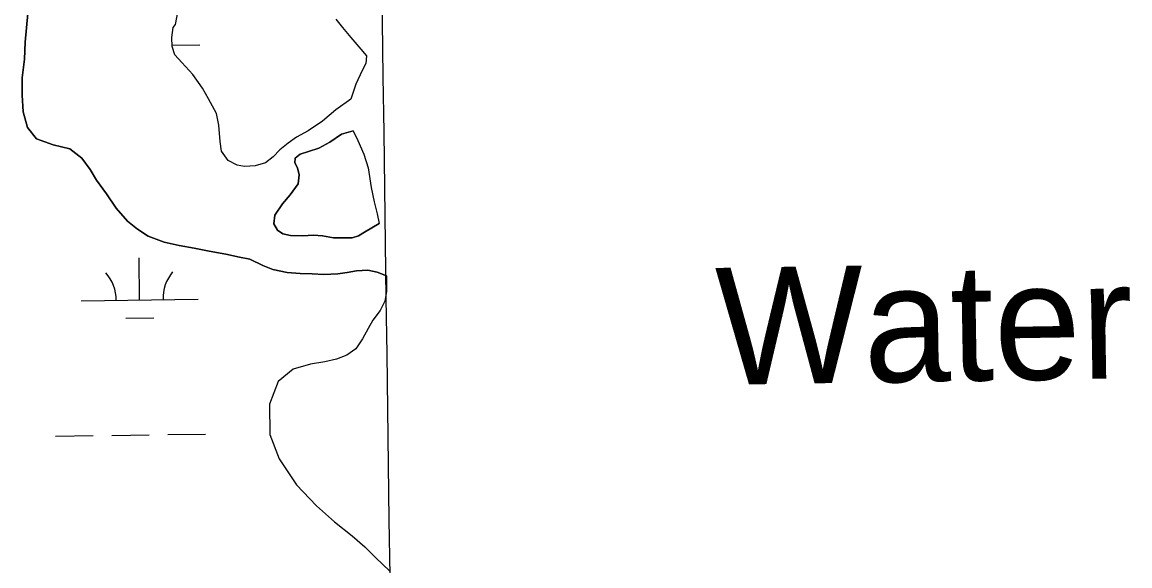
# Model space of a CAD drawing. Extents: x 3767014 to 3805179, y 361544 to 387384.
# Drawn here: x 3773433 to 3774380, y 378467 to 378932 of the extents above; entities that cross this region are included whole.
import ezdxf

# ---------------------------------------------------------------- set-up
doc = ezdxf.new("R2010")
doc.units = 0
for name, color, linetype in [('V-GRID-MAJR', 7, 'Continuous'), ('V-RIVR-IDEN', 7, 'Continuous'), ('V-TOPO-SHOR', 7, 'Continuous'), ('V-WETL-SWMP', 7, 'Continuous')]:
    doc.layers.add(name, color=color, linetype=linetype)

msp = doc.modelspace()

# ---------------------------------------------------------------- linework, layer by layer
at = {"layer": 'V-GRID-MAJR'}
msp.add_spline([(3773902.222, 367002.175), (3773820.257, 373061.356), (3773738.277, 379121.596), (3773656.297, 385181.838), (3773656.283, 385182.897)], degree=3, dxfattribs=at)
at = {"layer": 'V-TOPO-SHOR'}
for points in [[(3773744.406, 378714.985), (3773736.431, 378717.891), (3773728.266, 378719.632), (3773718.743, 378719.231), (3773710.774, 378717.666), (3773702.61, 378716.491), (3773690.755, 378715.893), (3773680.646, 378716.659), (3773670.344, 378716.841), (3773659.457, 378717.799), (3773647.208, 378720.31), (3773638.651, 378723.8), (3773627.371, 378729.227), (3773618.622, 378730.773), (3773606.954, 378733.481), (3773592.762, 378735.99), (3773579.737, 378738.5), (3773566.904, 378740.819), (3773554.266, 378743.524), (3773540.653, 378748.757), (3773531.316, 378754.77), (3773522.753, 378761.563), (3773513.215, 378772.63), (3773505.038, 378784.867), (3773496.471, 378796.715), (3773490.823, 378805.648), (3773483.812, 378815.554), (3773473.501, 378823.316), (3773459.308, 378826.798), (3773445.111, 378831.836), (3773437.325, 378841.546), (3773433.614, 378855.146), (3773432.819, 378869.14), (3773432.803, 378884.109), (3773434.92, 378900.051), (3773435.291, 378914.436), (3773436.442, 378926.683), (3773438.556, 378948.066)], [(3773713.899, 378865.79), (3773700.886, 378856.832), (3773689.429, 378846.903), (3773677.387, 378838.92), (3773667.287, 378833.272), (3773660.1, 378828.209), (3773653.11, 378822.563), (3773647.286, 378816.529), (3773640.878, 378811.469), (3773632.135, 378808.931), (3773622.999, 378808.335), (3773616.582, 378809.302), (3773608.802, 378813.373), (3773603.155, 378821.53), (3773602.174, 378829.694), (3773600.991, 378843.493), (3773599.035, 378853.598), (3773592.023, 378866.029), (3773586.958, 378875.354), (3773578.584, 378887.007), (3773569.435, 378897.104), (3773563.402, 378903.704), (3773561.061, 378910.895), (3773560.664, 378918.669), (3773562.013, 378927.029), (3773563.955, 378929.558), (3773566.273, 378941.613)], [(3773700.986, 378934.195), (3773706.633, 378927.205), (3773713.836, 378918.466), (3773720.647, 378910.698), (3773727.072, 378902.932), (3773726.496, 378896.321), (3773723.394, 378890.487), (3773718.159, 378878.623), (3773713.899, 378865.79)], [(3773715.681, 378838.773), (3773705.77, 378835.844), (3773695.866, 378829.028), (3773686.542, 378823.963), (3773677.604, 378821.231), (3773670.608, 378818.891), (3773666.336, 378815.386), (3773665.953, 378811.497), (3773668.29, 378807.225), (3773669.658, 378801.202), (3773668.696, 378793.424), (3773661.904, 378784.087), (3773655.304, 378776.302), (3773648.902, 378766.769), (3773647.937, 378759.187), (3773651.054, 378753.944), (3773655.724, 378750.84), (3773662.14, 378749.291), (3773672.638, 378748.917), (3773681.772, 378749.51), (3773689.548, 378748.935), (3773698.881, 378747.393), (3773708.212, 378747.403), (3773715.013, 378747.411), (3773720.26, 378748.974), (3773725.505, 378752.283), (3773737.936, 378759.492)], [(3773715.681, 378838.773), (3773719.773, 378830.613), (3773724.841, 378818.956), (3773728.743, 378807.104), (3773731.094, 378790.391), (3773733.638, 378778.148), (3773736.372, 378767.848), (3773737.936, 378759.492)], [(3773744.406, 378714.985), (3773744.22, 378708.184), (3773744.381, 378701.575)], [(3773744.381, 378701.575), (3773742.837, 378693.213), (3773738.766, 378685.238), (3773732.554, 378677.069), (3773728.675, 378669.872), (3773723.631, 378661.119), (3773718.2, 378652.558), (3773710.237, 378646.912), (3773701.494, 378643.596), (3773691.584, 378641.446), (3773679.339, 378639.293), (3773664.378, 378634.999), (3773651.757, 378624.486), (3773644.197, 378605.233), (3773644.619, 378579.187), (3773652.613, 378558.397), (3773667.219, 378536.256), (3773684.346, 378518.199), (3773699.719, 378504.613), (3773714.894, 378492.579), (3773725.792, 378483.262), (3773734.938, 378474.136), (3773747.199, 378462.489)]]:
    msp.add_lwpolyline(points, dxfattribs=at)
at = {"layer": 'V-WETL-SWMP'}
for p, q in [((3773561.007, 378911.948), (3773584.786, 378912.279)), ((3773702.542, 378747.397), (3773715.573, 378747.578)), ((3773533.216, 378694.298), (3773532.716, 378730.295)), ((3773483.221, 378693.604), (3773583.212, 378694.993)), ((3773521.432, 378678.702), (3773545.43, 378679.035)), ((3773461.419, 378577.858), (3773493.416, 378578.302)), ((3773509.414, 378578.524), (3773541.411, 378578.969)), ((3773557.409, 378579.191), (3773589.406, 378579.636))]:
    msp.add_line(p, q, dxfattribs=at)
for points in [[(3773438.556, 378948.067), (3773436.443, 378926.682), (3773435.292, 378914.435), (3773434.921, 378900.05), (3773432.802, 378884.109), (3773432.82, 378869.141), (3773433.614, 378855.147), (3773437.324, 378841.545), (3773445.111, 378831.835), (3773459.307, 378826.798), (3773473.501, 378823.317), (3773483.813, 378815.554), (3773490.822, 378805.649), (3773496.47, 378796.714), (3773505.037, 378784.867), (3773513.216, 378772.631), (3773522.754, 378761.563), (3773531.315, 378754.77), (3773540.653, 378748.756), (3773554.266, 378743.524), (3773566.904, 378740.818), (3773579.736, 378738.501), (3773592.762, 378735.99), (3773606.955, 378733.48), (3773618.621, 378730.773), (3773627.37, 378729.228), (3773638.651, 378723.799), (3773647.208, 378720.311), (3773659.457, 378717.799), (3773670.344, 378716.84), (3773680.646, 378716.658), (3773690.755, 378715.893), (3773702.611, 378716.49), (3773710.774, 378717.667), (3773718.742, 378719.231), (3773728.266, 378719.632), (3773736.432, 378717.892), (3773744.405, 378714.986), (3773744.219, 378708.183), (3773744.382, 378701.574), (3773742.837, 378693.214), (3773738.765, 378685.239), (3773732.555, 378677.068), (3773728.676, 378669.871), (3773723.632, 378661.118), (3773718.2, 378652.558), (3773710.237, 378646.912), (3773701.494, 378643.597), (3773691.583, 378641.446), (3773679.34, 378639.293), (3773664.378, 378634.999), (3773651.756, 378624.487), (3773644.198, 378605.234), (3773644.619, 378579.187), (3773652.613, 378558.398), (3773667.219, 378536.257), (3773684.346, 378518.2), (3773699.719, 378504.612), (3773714.895, 378492.579), (3773725.792, 378483.262), (3773734.939, 378474.137), (3773747.199, 378462.489)], [(3773700.986, 378934.195), (3773706.632, 378927.205), (3773713.835, 378918.466), (3773720.647, 378910.699), (3773727.071, 378902.932), (3773726.496, 378896.322), (3773723.393, 378890.487), (3773718.159, 378878.623), (3773713.899, 378865.789), (3773700.886, 378856.832), (3773689.43, 378846.904), (3773677.388, 378838.92), (3773667.287, 378833.271), (3773660.101, 378828.208), (3773653.11, 378822.563), (3773647.286, 378816.53), (3773640.878, 378811.468), (3773632.134, 378808.931), (3773622.998, 378808.336), (3773616.583, 378809.301), (3773608.802, 378813.373), (3773603.156, 378821.53), (3773602.174, 378829.693), (3773600.991, 378843.493), (3773599.035, 378853.598), (3773592.022, 378866.03), (3773586.957, 378875.354), (3773578.584, 378887.007), (3773569.436, 378897.104), (3773563.402, 378903.705), (3773561.061, 378910.895), (3773560.663, 378918.669), (3773562.013, 378927.029), (3773563.954, 378929.559), (3773566.272, 378941.613)]]:
    msp.add_lwpolyline(points, dxfattribs=at)
msp.add_lwpolyline([(3773715.681, 378838.772), (3773719.773, 378830.613), (3773724.841, 378818.956), (3773728.743, 378807.104), (3773731.095, 378790.39), (3773733.637, 378778.147), (3773736.371, 378767.848), (3773737.936, 378759.492), (3773725.505, 378752.284), (3773720.261, 378748.974), (3773715.014, 378747.412), (3773708.211, 378747.404), (3773698.881, 378747.393), (3773689.548, 378748.936), (3773681.773, 378749.51), (3773672.637, 378748.916), (3773662.14, 378749.292), (3773655.724, 378750.839), (3773651.055, 378753.944), (3773647.938, 378759.188), (3773648.901, 378766.77), (3773655.304, 378776.303), (3773661.904, 378784.086), (3773668.696, 378793.424), (3773669.658, 378801.201), (3773668.29, 378807.225), (3773665.953, 378811.498), (3773666.337, 378815.386), (3773670.609, 378818.891), (3773677.604, 378821.232), (3773686.542, 378823.964), (3773695.866, 378829.029), (3773705.771, 378835.844)], close=True, dxfattribs=at)
for centre, start, end in [((3773477.972, 378694.006), 0.024037, 41.567696), ((3773588.447, 378695.54), 140.024034, 181.567693)]:
    msp.add_arc(centre, 35.246, start, end, dxfattribs=at)

# ---------------------------------------------------------------- texts
at = {"layer": 'V-RIVR-IDEN'}
msp.add_text('Water', height=100, rotation=0.948572, dxfattribs=at).set_placement((3774026.473, 378621.573))

doc.saveas('drawing.dxf')
